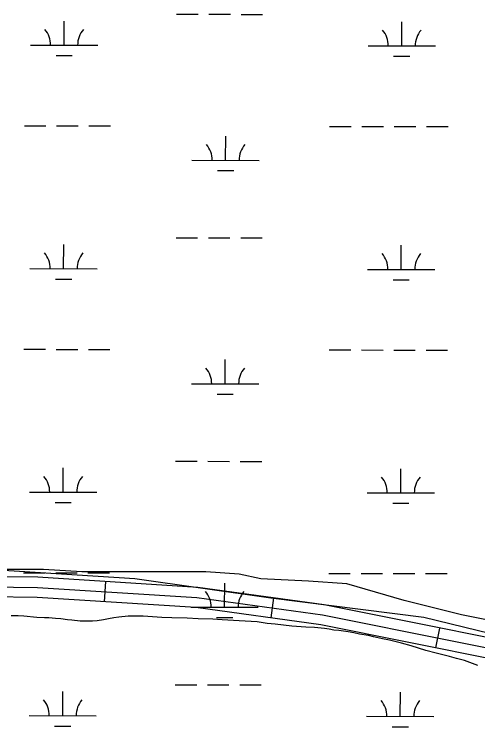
# Model space of a CAD drawing. Extents: x 3219052 to 3256913, y 800770 to 826146.
# Drawn here: x 3239969 to 3240658, y 820825 to 821886 of the extents above; entities that cross this region are included whole.
import ezdxf

# ---------------------------------------------------------------- set-up
doc = ezdxf.new("R2010")
doc.units = 0
for name, color, linetype in [('V-ROAD-CNTR', 7, 'Continuous'), ('V-SITE-VEGE', 7, 'Continuous'), ('V-TOPO-SHOR', 7, 'Continuous'), ('V-WETL-SWMP', 7, 'Continuous')]:
    doc.layers.add(name, color=color, linetype=linetype)

msp = doc.modelspace()

# ---------------------------------------------------------------- linework, layer by layer
at = {"layer": 'V-ROAD-CNTR'}
for p, q in [((3240103.7, 821011.2), (3240105.6, 821041.2)), ((3240351.2, 820987.1), (3240355.4, 821016.8)), ((3240596.2, 820942.5), (3240602.1, 820971.9))]:
    msp.add_line(p, q, dxfattribs=at)
for points in [[(3240826.2, 820927), (3240430.1, 821006.4), (3240242.2, 821032.5), (3240004.6, 821047.6), (3239931.8, 821048.3), (3239897, 821047.1), (3239876.5, 821045.1), (3239854.9, 821042.4), (3239831.9, 821039.7), (3239797.8, 821032), (3239458.2, 820931.6), (3239305.5, 820897.9), (3239278.2, 820893.9), (3239262.6, 820893.3), (3239240.3, 820892.4), (3239218, 820895), (3239191.5, 820898.1), (3239167.3, 820905), (3239147.3, 820913.8), (3239119.3, 820925.3), (3238829.9, 821139.2), (3238726.1, 821201.4), (3238680.9, 821224.2), (3238656.4, 821235.9)], [(3239932, 821033.3), (3240004, 821032.6), (3240240.7, 821017.5), (3240427.6, 820991.6), (3240823.2, 820912.3)], [(3240820.3, 820897.6), (3240425, 820976.8), (3240239.2, 821002.6), (3240003.5, 821017.6), (3239932.2, 821018.3)]]:
    msp.add_lwpolyline(points, dxfattribs=at)
at = {"layer": 'V-SITE-VEGE'}
for p, q in [((3239970.4, 821059.3), (3239817.8, 821059.3)), ((3240013, 821059.3), (3239970.4, 821059.3)), ((3240069.8, 821055.8), (3240013, 821059.3)), ((3240165.6, 821055.8), (3240069.8, 821055.8)), ((3240254.4, 821055.8), (3240165.6, 821055.8)), ((3240304, 821052.2), (3240254.4, 821055.8)), ((3240336, 821045.1), (3240304, 821052.2)), ((3240407, 821041.6), (3240336, 821045.1)), ((3240463.8, 821038), (3240407, 821041.6)), ((3240548.9, 821013.2), (3240463.8, 821038)), ((3240634.1, 820991.9), (3240548.9, 821013.2)), ((3240719.3, 820974.1), (3240634.1, 820991.9))]:
    msp.add_line(p, q, dxfattribs=at)
msp.add_lwpolyline([(3240658.5, 820916.3), (3240638.8, 820923.5), (3240626.7, 820926.5), (3240616.6, 820929.6), (3240596.4, 820934.7), (3240581.2, 820938.8), (3240559.5, 820945.4), (3240544.9, 820949.5), (3240527.2, 820954.1), (3240517.1, 820956.2), (3240503.5, 820959.2), (3240495.9, 820960.8), (3240482.8, 820962.8), (3240474.2, 820964.9), (3240465.6, 820966.4), (3240452, 820968.5), (3240444.4, 820969), (3240437.8, 820970.5), (3240430.7, 820971.6), (3240415.6, 820973.1), (3240403, 820973.2), (3240382.2, 820974.7), (3240357.5, 820977.8), (3240345.4, 820978.9), (3240330.7, 820981.4), (3240303.9, 820983), (3240278.7, 820984.1), (3240264.5, 820985.2), (3240242.8, 820985.7), (3240226.6, 820986.8), (3240203.9, 820987.4), (3240188.7, 820987.9), (3240160.9, 820989.5), (3240138.7, 820989.6), (3240125.1, 820988.1), (3240117.5, 820987.1), (3240109.4, 820985.6), (3240102.3, 820984.1), (3240092.7, 820982.6), (3240085.6, 820982.1), (3240067.4, 820982.2), (3240054.8, 820983.7), (3240048.8, 820984.2), (3240038.7, 820985.8), (3240030.6, 820986.3), (3240021, 820987.4), (3240014.4, 820987.4), (3240002.8, 820987.9), (3239983.6, 820989.5), (3239975, 820990), (3239964.9, 820990)], dxfattribs=at)
at = {"layer": 'V-TOPO-SHOR'}
msp.add_lwpolyline([(3238790, 821174.7), (3238951.2, 821055.8), (3239145.4, 820922.3), (3239183.7, 820904.3), (3239219.5, 820899.1), (3239273.3, 820896.5), (3239347.5, 820906.5), (3239424.3, 820932), (3239577.9, 820972.6), (3239734.1, 821023.4), (3239785.3, 821054), (3239859.6, 821064.1), (3240148.7, 821045.6), (3240350.7, 821017), (3240578.4, 820988.4), (3240737, 820949.7)], dxfattribs=at)
at = {"layer": 'V-WETL-SWMP'}
for p, q in [((3240210.7, 821885.7), (3240242.7, 821885.7)), ((3240258.7, 821885.6), (3240290.7, 821885.6)), ((3240306.7, 821885.5), (3240338.7, 821885.5)), ((3240043.5, 821839.6), (3240043.6, 821875.6)), ((3240545.4, 821838.6), (3240545.5, 821874.6)), ((3239993.5, 821839.7), (3240093.5, 821839.5)), ((3240495.4, 821838.7), (3240595.4, 821838.5)), ((3240031.5, 821824.2), (3240055.5, 821824.2)), ((3240533.4, 821823.2), (3240557.4, 821823.1)), ((3239984.4, 821719.7), (3240016.4, 821719.6)), ((3240032.4, 821719.6), (3240064.4, 821719.5)), ((3240080.4, 821719.5), (3240112.4, 821719.4)), ((3240438.3, 821718.7), (3240470.3, 821718.7)), ((3240486.3, 821718.6), (3240518.3, 821718.6)), ((3240534.3, 821718.5), (3240566.3, 821718.5)), ((3240582.3, 821718.4), (3240614.3, 821718.4)), ((3240283.6, 821668.3), (3240283.7, 821704.3)), ((3240233.6, 821668.4), (3240333.6, 821668.2)), ((3240271.6, 821652.9), (3240295.6, 821652.9)), ((3240210, 821553), (3240242, 821553)), ((3240258, 821552.9), (3240290, 821552.9)), ((3240306, 821552.8), (3240338, 821552.8)), ((3240042.8, 821507), (3240042.9, 821543)), ((3240544.7, 821505.9), (3240544.8, 821541.9)), ((3239992.8, 821507.1), (3240092.8, 821506.9)), ((3240494.7, 821506), (3240594.7, 821505.8)), ((3240030.8, 821491.6), (3240054.8, 821491.5)), ((3240532.7, 821490.5), (3240556.7, 821490.5)), ((3239983.7, 821387), (3240015.7, 821387)), ((3240031.7, 821386.9), (3240063.7, 821386.9)), ((3240079.7, 821386.8), (3240111.7, 821386.8)), ((3240437.6, 821386.1), (3240469.6, 821386)), ((3240485.6, 821386), (3240517.6, 821385.9)), ((3240533.6, 821385.9), (3240565.6, 821385.8)), ((3240581.6, 821385.8), (3240613.6, 821385.7)), ((3240282.9, 821335.7), (3240283, 821371.7)), ((3240232.9, 821335.8), (3240332.9, 821335.5)), ((3240270.9, 821320.2), (3240294.9, 821320.2)), ((3240209.3, 821220.4), (3240241.3, 821220.3)), ((3240257.3, 821220.3), (3240289.3, 821220.2)), ((3240305.3, 821220.2), (3240337.3, 821220.1)), ((3240042.1, 821174.3), (3240042.2, 821210.3)), ((3240544, 821173.2), (3240544.1, 821209.2)), ((3239992.1, 821174.4), (3240092.1, 821174.2)), ((3240494, 821173.3), (3240594, 821173.1)), ((3240030.1, 821158.9), (3240054.1, 821158.8)), ((3240532, 821157.8), (3240556, 821157.8)), ((3239983, 821054.3), (3240015, 821054.3)), ((3240031, 821054.2), (3240063, 821054.2)), ((3240079, 821054.1), (3240111, 821054.1)), ((3240436.9, 821053.4), (3240468.9, 821053.3)), ((3240484.9, 821053.3), (3240516.9, 821053.2)), ((3240532.9, 821053.2), (3240564.9, 821053.1)), ((3240580.9, 821053.1), (3240612.9, 821053)), ((3240282.2, 821003), (3240282.3, 821039)), ((3240232.2, 821003.1), (3240332.2, 821002.9)), ((3240270.2, 820987.6), (3240294.2, 820987.5)), ((3240208.6, 820887.7), (3240240.6, 820887.6)), ((3240256.6, 820887.6), (3240288.6, 820887.5)), ((3240304.6, 820887.5), (3240336.6, 820887.4)), ((3240041.4, 820841.6), (3240041.5, 820877.6)), ((3240543.3, 820840.6), (3240543.4, 820876.6)), ((3239991.4, 820841.7), (3240091.4, 820841.5)), ((3240493.3, 820840.7), (3240593.3, 820840.5)), ((3240029.4, 820826.2), (3240053.4, 820826.2)), ((3240531.3, 820825.2), (3240555.3, 820825.1))]:
    msp.add_line(p, q, dxfattribs=at)
for centre, start, end in [((3239988.3, 821840.2), 359.1081, 40.6518), ((3240098.8, 821840), 139.1081, 180.6517), ((3240490.2, 821839.2), 359.1081, 40.6518), ((3240600.7, 821838.9), 139.1081, 180.6517), ((3240228.4, 821668.9), 359.1081, 40.6518), ((3240338.9, 821668.7), 139.1081, 180.6517), ((3239987.6, 821507.6), 359.1081, 40.6518), ((3240098.1, 821507.3), 139.1081, 180.6517), ((3240489.5, 821506.5), 359.1081, 40.6518), ((3240600, 821506.3), 139.1081, 180.6517), ((3240227.7, 821336.2), 359.1081, 40.6518), ((3240338.2, 821336), 139.1081, 180.6517), ((3239986.9, 821174.9), 359.1081, 40.6518), ((3240097.4, 821174.7), 139.1081, 180.6517), ((3240488.8, 821173.8), 359.1081, 40.6518), ((3240599.3, 821173.6), 139.1081, 180.6517), ((3240227, 821003.6), 359.1081, 40.6518), ((3240337.5, 821003.3), 139.1081, 180.6517), ((3239986.2, 820842.2), 359.1081, 40.6518), ((3240096.7, 820842), 139.1081, 180.6517), ((3240488.1, 820841.2), 359.1081, 40.6518), ((3240598.6, 820840.9), 139.1081, 180.6517)]:
    msp.add_arc(centre, 35.2, start, end, dxfattribs=at)

doc.saveas('drawing.dxf')
